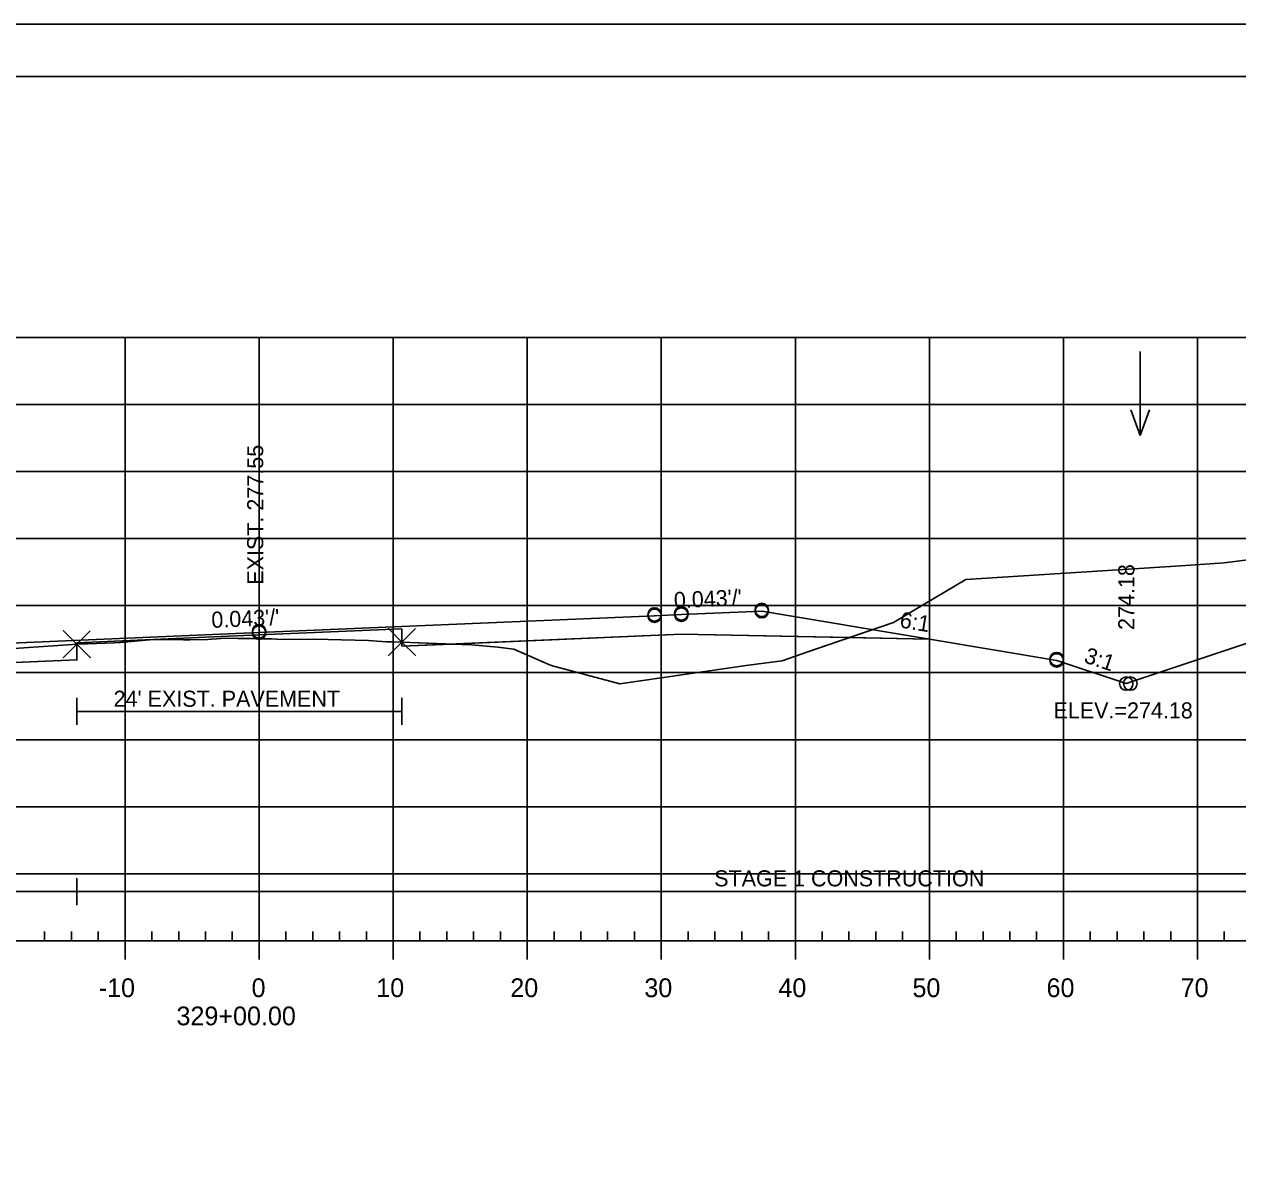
# Model space of a CAD drawing. Extents: x 1365647 to 1367999, y 387113 to 400173.
# Drawn here: x 1365876.6 to 1365967.1, y 399660.8 to 399746.3 of the extents above; entities that cross this region are included whole.
import ezdxf

# ---------------------------------------------------------------- set-up
doc = ezdxf.new("R2010")
doc.units = 0
for name, color, linetype in [('R_Alt Surface', 7, 'Continuous'), ('R_Axis', 7, 'Continuous'), ('R_Axis Annot', 7, 'Continuous'), ('R_Border', 7, 'Continuous'), ('R_Border Notes', 7, 'Continuous'), ('R_Contours', 7, 'Continuous'), ('R_Exist Surface', 7, 'Continuous'), ('R_Fin Surface', 7, 'Continuous'), ('R_Fin Surface Annot', 7, 'Continuous'), ('R_Grid', 7, 'Continuous'), ('R_No Plot', 7, 'Continuous'), ('R_Water', 7, 'Continuous'), ('R_Water Annot', 7, 'Continuous'), ('R_Xsect Elev', 7, 'Continuous')]:
    doc.layers.add(name, color=color, linetype=linetype)

msp = doc.modelspace()

# ---------------------------------------------------------------- linework, layer by layer
at = {"layer": 'R_Alt Surface'}
msp.add_lwpolyline([(1365844.824, 399697.407), (1365862.591, 399698.164), (1365880.502, 399698.928), (1365880.502, 399700.216), (1365894.091, 399700.795), (1365904.751, 399701.249), (1365904.751, 399699.961), (1365925.591, 399700.848), (1365944.102, 399700.477)], dxfattribs=at)
at = {"layer": 'R_Axis'}
for p, q in [((1365878.095, 399677.983), (1365878.095, 399678.683)), ((1365880.095, 399677.983), (1365880.095, 399678.683)), ((1365882.095, 399677.983), (1365882.095, 399678.683)), ((1365886.095, 399677.983), (1365886.095, 399678.683)), ((1365888.095, 399677.983), (1365888.095, 399678.683)), ((1365890.095, 399677.983), (1365890.095, 399678.683)), ((1365892.095, 399677.983), (1365892.095, 399678.683)), ((1365896.095, 399677.983), (1365896.095, 399678.683)), ((1365898.095, 399677.983), (1365898.095, 399678.683)), ((1365900.095, 399677.983), (1365900.095, 399678.683)), ((1365902.095, 399677.983), (1365902.095, 399678.683)), ((1365906.095, 399677.983), (1365906.095, 399678.683)), ((1365908.095, 399677.983), (1365908.095, 399678.683)), ((1365910.095, 399677.983), (1365910.095, 399678.683)), ((1365912.095, 399677.983), (1365912.095, 399678.683)), ((1365916.095, 399677.983), (1365916.095, 399678.683)), ((1365918.095, 399677.983), (1365918.095, 399678.683)), ((1365920.095, 399677.983), (1365920.095, 399678.683)), ((1365922.095, 399677.983), (1365922.095, 399678.683)), ((1365926.095, 399677.983), (1365926.095, 399678.683)), ((1365928.095, 399677.983), (1365928.095, 399678.683)), ((1365930.095, 399677.983), (1365930.095, 399678.683)), ((1365932.095, 399677.983), (1365932.095, 399678.683)), ((1365936.095, 399677.983), (1365936.095, 399678.683)), ((1365938.095, 399677.983), (1365938.095, 399678.683)), ((1365940.095, 399677.983), (1365940.095, 399678.683)), ((1365942.095, 399677.983), (1365942.095, 399678.683)), ((1365946.095, 399677.983), (1365946.095, 399678.683)), ((1365948.095, 399677.983), (1365948.095, 399678.683)), ((1365950.095, 399677.983), (1365950.095, 399678.683)), ((1365952.095, 399677.983), (1365952.095, 399678.683)), ((1365956.095, 399677.983), (1365956.095, 399678.683)), ((1365958.095, 399677.983), (1365958.095, 399678.683)), ((1365960.095, 399677.983), (1365960.095, 399678.683)), ((1365962.095, 399677.983), (1365962.095, 399678.683)), ((1365966.095, 399677.983), (1365966.095, 399678.683)), ((1365749.095, 399677.983), (1366039.095, 399677.983)), ((1365884.095, 399676.583), (1365884.095, 399677.983)), ((1365894.095, 399676.583), (1365894.095, 399677.983)), ((1365904.095, 399676.583), (1365904.095, 399677.983)), ((1365914.095, 399676.583), (1365914.095, 399677.983)), ((1365924.095, 399676.583), (1365924.095, 399677.983)), ((1365934.095, 399676.583), (1365934.095, 399677.983)), ((1365944.095, 399676.583), (1365944.095, 399677.983)), ((1365954.095, 399676.583), (1365954.095, 399677.983)), ((1365964.095, 399676.583), (1365964.095, 399677.983))]:
    msp.add_line(p, q, dxfattribs=at)
at = {"layer": 'R_Border'}
for p, q in [((1365736.095, 399742.443), (1366052.275, 399742.443)), ((1365888.615, 399742.183), (1365888.615, 399742.183)), ((1365888.615, 399742.183), (1365888.615, 399742.183))]:
    msp.add_line(p, q, dxfattribs=at)
at = {"layer": 'R_Contours'}
for points in [[(1365938.144, 399700.596), (1365941.414, 399701.722), (1365942.966, 399702.633), (1365946.809, 399704.928), (1365962.858, 399705.946), (1365966.076, 399706.177), (1365969.223, 399706.575), (1365979.156, 399707.863), (1365982.583, 399708.172), (1365992.559, 399709.187), (1365995.888, 399709.534), (1365958.782, 399697.166), (1365953.591, 399698.896), (1365944.102, 399700.477)], [(1365880.502, 399700.102), (1365880.928, 399700.129), (1365881.29, 399700.137), (1365883.278, 399700.206), (1365883.757, 399700.234), (1365885.913, 399700.436), (1365886.287, 399700.457), (1365887.284, 399700.455), (1365888.446, 399700.427), (1365888.921, 399700.437), (1365890.25, 399700.457), (1365891.247, 399700.541), (1365891.517, 399700.554), (1365892.506, 399700.541), (1365892.605, 399700.538), (1365893.611, 399700.525), (1365893.849, 399700.516), (1365895.014, 399700.496), (1365895.384, 399700.483), (1365896.549, 399700.449), (1365898.215, 399700.471), (1365899.25, 399700.466), (1365902.249, 399700.369), (1365903.584, 399700.291), (1365903.971, 399700.283), (1365904.751, 399700.266), (1365904.751, 399701.249), (1365894.091, 399700.795), (1365880.502, 399700.216)], [(1365908.474, 399700.119), (1365909.934, 399700.067), (1365911.904, 399699.887), (1365913.107, 399699.746), (1365915.718, 399698.583), (1365915.819, 399698.533), (1365915.988, 399698.484), (1365920.999, 399697.152), (1365930.594, 399698.529), (1365933.111, 399698.856), (1365934.954, 399699.499), (1365938.144, 399700.596), (1365925.591, 399700.848)], [(1365868.815, 399698.43), (1365871.323, 399699.261), (1365872.247, 399699.341), (1365875.078, 399699.742), (1365879.817, 399700.059), (1365880.502, 399700.102), (1365880.502, 399698.928)], [(1365904.751, 399700.266), (1365905.376, 399700.231), (1365908.474, 399700.119), (1365904.751, 399699.961)]]:
    msp.add_lwpolyline(points, close=True, dxfattribs=at)
at = {"layer": 'R_Exist Surface'}
msp.add_lwpolyline([(1365875.078, 399699.742), (1365879.817, 399700.059), (1365880.502, 399700.102), (1365880.928, 399700.129), (1365881.29, 399700.137), (1365883.278, 399700.206), (1365883.757, 399700.234), (1365885.913, 399700.436), (1365886.287, 399700.457), (1365887.284, 399700.455), (1365888.446, 399700.427), (1365888.921, 399700.437), (1365890.25, 399700.457), (1365891.247, 399700.541), (1365891.517, 399700.554), (1365892.506, 399700.541), (1365892.605, 399700.538), (1365893.611, 399700.525), (1365893.849, 399700.516), (1365895.014, 399700.496), (1365895.384, 399700.483), (1365896.549, 399700.449), (1365898.215, 399700.471), (1365899.25, 399700.466), (1365902.249, 399700.369), (1365903.584, 399700.291), (1365903.971, 399700.283), (1365904.751, 399700.266), (1365905.376, 399700.231), (1365909.934, 399700.067), (1365911.904, 399699.887), (1365913.107, 399699.746), (1365915.718, 399698.583), (1365915.819, 399698.533), (1365915.988, 399698.484), (1365920.999, 399697.152), (1365930.594, 399698.529), (1365933.111, 399698.856), (1365934.954, 399699.499), (1365941.414, 399701.722), (1365942.966, 399702.633), (1365946.809, 399704.928), (1365962.858, 399705.946), (1365966.076, 399706.177), (1365969.223, 399706.575)], dxfattribs=at)
at = {"layer": 'R_Fin Surface'}
msp.add_lwpolyline([(1365802.148, 399693.821), (1365815.549, 399689.354), (1365834.591, 399695.701), (1365844.824, 399697.407), (1365856.591, 399699.368), (1365862.591, 399699.624), (1365864.591, 399699.709), (1365894.091, 399700.965), (1365923.591, 399702.222), (1365925.591, 399702.307), (1365931.591, 399702.562), (1365944.102, 399700.477), (1365953.591, 399698.896), (1365958.782, 399697.166), (1365995.888, 399709.534)], dxfattribs=at)
at = {"layer": 'R_Grid'}
for p, q in [((1365749.095, 399722.983), (1366039.095, 399722.983)), ((1365884.095, 399677.983), (1365884.095, 399722.983)), ((1365894.095, 399677.983), (1365894.095, 399722.983)), ((1365904.095, 399677.983), (1365904.095, 399722.983)), ((1365914.095, 399677.983), (1365914.095, 399722.983)), ((1365924.095, 399677.983), (1365924.095, 399722.983)), ((1365934.095, 399677.983), (1365934.095, 399722.983)), ((1365944.095, 399677.983), (1365944.095, 399722.983)), ((1365954.095, 399677.983), (1365954.095, 399722.983)), ((1365964.095, 399677.983), (1365964.095, 399722.983)), ((1365749.095, 399717.983), (1366039.095, 399717.983)), ((1365749.095, 399712.983), (1366039.095, 399712.983)), ((1365749.095, 399707.983), (1366039.095, 399707.983)), ((1365749.095, 399702.983), (1366039.095, 399702.983)), ((1365749.095, 399697.983), (1366039.095, 399697.983)), ((1365749.095, 399692.983), (1366039.095, 399692.983)), ((1365749.095, 399687.983), (1366039.095, 399687.983)), ((1365749.095, 399682.983), (1366039.095, 399682.983)), ((1365749.095, 399677.983), (1366039.095, 399677.983))]:
    msp.add_line(p, q, dxfattribs=at)
at = {"layer": 'R_No Plot'}
msp.add_line((1365723.694, 399746.337), (1366057.027, 399746.337), dxfattribs=at)
msp.add_lwpolyline([(1365723.687, 399746.337), (1366057.027, 399746.337), (1366057.027, 399533), (1365723.687, 399533)], close=True, dxfattribs=at)
for points in [[(1365904.751, 399700.266), (1365903.751, 399701.266), (1365904.751, 399700.266), (1365903.751, 399699.266), (1365904.751, 399700.266), (1365905.751, 399699.266), (1365904.751, 399700.266), (1365905.751, 399701.266)], [(1365880.502, 399700.102), (1365879.502, 399701.102), (1365880.502, 399700.102), (1365879.502, 399699.102), (1365880.502, 399700.102), (1365881.502, 399699.102), (1365880.502, 399700.102), (1365881.502, 399701.102)]]:
    msp.add_lwpolyline(points, dxfattribs=at)
for centre in [(1365931.591, 399702.562), (1365931.592, 399702.662), (1365931.592, 399702.563), (1365923.591, 399702.322), (1365923.591, 399702.222), (1365923.591, 399702.222), (1365925.591, 399702.407), (1365925.591, 399702.307), (1365925.591, 399702.307), (1365894.091, 399701.065), (1365894.091, 399700.966), (1365894.091, 399700.965), (1365953.591, 399698.996), (1365953.591, 399698.896), (1365953.591, 399698.896), (1365958.782, 399697.166), (1365958.782, 399697.166), (1365959.081, 399697.166)]:
    msp.add_circle(centre, 0.5, dxfattribs=at)
at = {"layer": 'R_Water'}
for p, q in [((1365880.502, 399694.095), (1365880.502, 399696.095)), ((1365904.751, 399694.095), (1365904.751, 399696.095)), ((1365880.502, 399695.095), (1365904.751, 399695.095)), ((1365880.502, 399680.649), (1365880.502, 399682.649)), ((1365802.148, 399681.649), (1365880.502, 399681.649)), ((1365880.502, 399681.649), (1365995.888, 399681.649))]:
    msp.add_line(p, q, dxfattribs=at)
at = {"layer": 'R_Water Annot'}
for p, q in [((1365959.821, 399721.945), (1365959.821, 399715.661)), ((1365959.821, 399715.661), (1365959.121, 399717.584)), ((1365959.821, 399715.661), (1365960.521, 399717.584))]:
    msp.add_line(p, q, dxfattribs=at)

# ---------------------------------------------------------------- texts
at = {"layer": 'R_Axis Annot'}
for s, p in [('-10', (1365882.133, 399673.783)), ('0', (1365893.533, 399673.783)), ('10', (1365902.833, 399673.783)), ('20', (1365912.833, 399673.783)), ('30', (1365922.833, 399673.783)), ('40', (1365932.833, 399673.783)), ('50', (1365942.833, 399673.783)), ('60', (1365952.834, 399673.783)), ('70', (1365962.833, 399673.783)), ('329+00.00', (1365887.933, 399671.683))]:
    msp.add_text(s, height=1.4, dxfattribs=at).set_placement(p)
at = {"layer": 'R_Border Notes'}
msp.add_text('ELEV.=274.18', height=1.2, dxfattribs=at).set_placement((1365953.349, 399694.566))
at = {"layer": 'R_Fin Surface Annot'}
for s, rotation, p in [('274.18', 90, (1365959.382, 399701.166)), ("0.043'/'", 2.43875, (1365925.058, 399702.785)), ("0.043'/'", 2.43875, (1365890.558, 399701.315)), ('6:1', 350.53766, (1365941.825, 399701.364)), ('3:1', 341.56505, (1365955.556, 399698.768))]:
    msp.add_text(s, height=1.2, rotation=rotation, dxfattribs=at).set_placement(p)
at = {"layer": 'R_Water'}
for s, p in [("24' EXIST. PAVEMENT", (1365883.241, 399695.438)), ('STAGE 1 CONSTRUCTION', (1365928.041, 399682.042))]:
    msp.add_text(s, height=1.2, dxfattribs=at).set_placement(p)
at = {"layer": 'R_Xsect Elev'}
msp.add_text('EXIST. 277.55', height=1.2, rotation=90, dxfattribs=at).set_placement((1365894.405, 399704.538))

doc.saveas('drawing.dxf')
